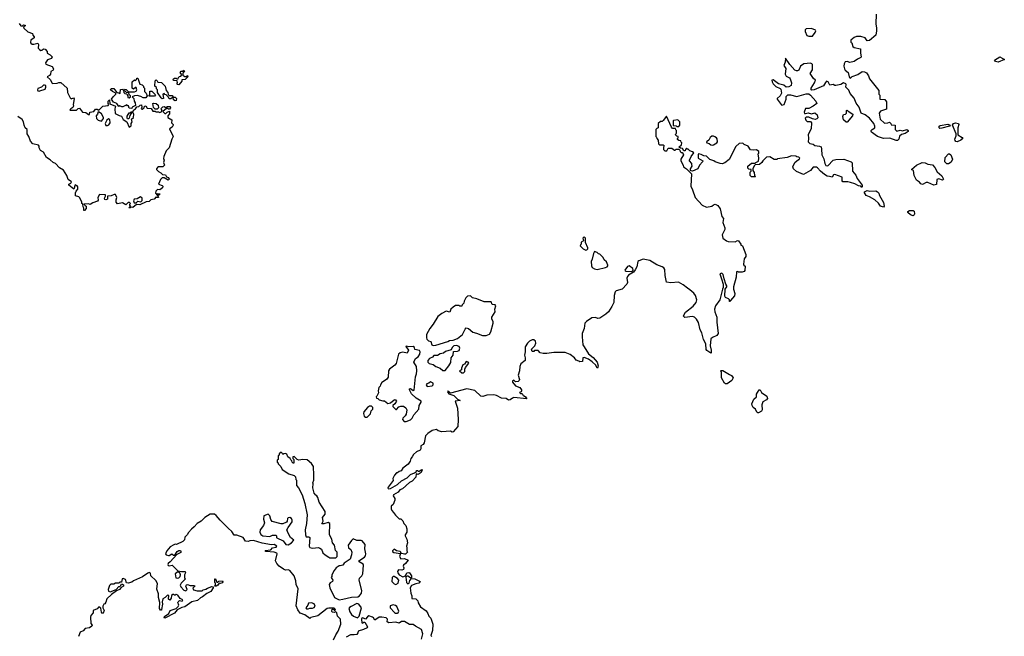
# Model space of a CAD drawing. Extents: x 2219101 to 2444320, y 201258 to 358766.
# Tile 272 of 349: x 2387072 to 2398417, y 242536 to 249642. Entities that reach past the tile are written whole.
import ezdxf

# ---------------------------------------------------------------- set-up
doc = ezdxf.new("R2010")
doc.units = 0

msp = doc.modelspace()

# ---------------------------------------------------------------- linework, layer by layer
at = {"layer": '0CON10XD'}
for points in [[(2396940, 249705), (2396938, 249595), (2396943, 249545), (2396946, 249515), (2396938, 249465), (2396865, 249401), (2396835, 249400), (2396813, 249433), (2396765, 249448), (2396715, 249448), (2396685, 249438), (2396650, 249405), (2396650, 249385), (2396660, 249375), (2396670, 249335), (2396685, 249320), (2396760, 249305), (2396760, 249255), (2396768, 249215), (2396763, 249207), (2396725, 249189), (2396685, 249159), (2396635, 249148), (2396605, 249159), (2396585, 249156), (2396571, 249135), (2396569, 249105), (2396577, 249077), (2396585, 249062), (2396619, 249035), (2396629, 248985), (2396635, 248973), (2396645, 248970), (2396664, 248986), (2396728, 249012), (2396780, 249045), (2396805, 249043), (2396828, 249028), (2396852, 248995), (2396865, 248962), (2396970, 248825), (2396970, 248785), (2396982, 248772), (2396982, 248725), (2397042, 248722), (2397058, 248695), (2397058, 248612), (2396992, 248588), (2396974, 248566), (2396986, 248495), (2397035, 248451), (2397075, 248452), (2397095, 248460), (2397110, 248445), (2397112, 248432), (2397160, 248425), (2397160, 248375), (2397178, 248358), (2397215, 248368), (2397245, 248360), (2397295, 248378), (2397310, 248365), (2397308, 248355), (2397275, 248332), (2397231, 248319), (2397211, 248299), (2397201, 248265), (2397185, 248251), (2397171, 248251), (2397098, 248278), (2397025, 248273), (2396956, 248296), (2396888, 248345), (2396883, 248355), (2396884, 248365), (2396893, 248375), (2396925, 248395), (2396926, 248415), (2396913, 248445), (2396865, 248508), (2396814, 248544), (2396766, 248566), (2396744, 248635), (2396710, 248680), (2396685, 248739), (2396642, 248792), (2396625, 248830), (2396592, 248865), (2396596, 248895), (2396590, 248905), (2396565, 248913), (2396535, 248894), (2396475, 248882), (2396465, 248882), (2396443, 248897), (2396405, 248888), (2396386, 248926), (2396368, 248932), (2396355, 248920), (2396335, 248880), (2396226, 248834), (2396195, 248830), (2396190, 248835), (2396192, 248855), (2396230, 248915), (2396240, 248945), (2396218, 248965), (2396181, 249021), (2396206, 249065), (2396207, 249125), (2396200, 249135), (2396185, 249142), (2396105, 249132), (2396070, 249105), (2396048, 249062), (2396035, 249053), (2396024, 249054), (2396005, 249062), (2395947, 249125), (2395895, 249200), (2395893, 249153), (2395878, 249115), (2395900, 249080), (2395890, 249015), (2395903, 248993), (2395941, 248971), (2395950, 248960), (2395964, 248914), (2395959, 248885), (2395935, 248869), (2395905, 248866), (2395875, 248888), (2395814, 248904), (2395755, 248948), (2395740, 248945), (2395742, 248925), (2395755, 248902), (2395785, 248872), (2395835, 248850), (2395842, 248842), (2395848, 248795), (2395834, 248766), (2395800, 248735), (2395798, 248725), (2395844, 248664), (2395855, 248658), (2395880, 248665), (2395902, 248728), (2395903, 248757), (2395923, 248777), (2395955, 248778), (2396025, 248758), (2396135, 248787), (2396165, 248788), (2396184, 248774), (2396247, 248705), (2396258, 248675), (2396216, 248644), (2396165, 248620), (2396125, 248620), (2396112, 248575), (2396115, 248560), (2396125, 248560), (2396155, 248568), (2396195, 248558), (2396235, 248568), (2396260, 248545), (2396267, 248513), (2396255, 248500), (2396236, 248494), (2396205, 248498), (2396165, 248520), (2396135, 248520), (2396122, 248508), (2396130, 248485), (2396145, 248470), (2396185, 248470), (2396197, 248455), (2396190, 248385), (2396155, 248320), (2396162, 248272), (2396158, 248235), (2396177, 248217), (2396215, 248209), (2396235, 248191), (2396286, 248186), (2396305, 248178), (2396312, 248152), (2396313, 248085), (2396339, 248039), (2396349, 247985), (2396362, 247962), (2396385, 247957), (2396445, 248023), (2396475, 248032), (2396566, 248036), (2396654, 248004), (2396663, 247993), (2396668, 247895), (2396705, 247850), (2396722, 247812), (2396778, 247735), (2396780, 247715), (2396775, 247710), (2396762, 247722), (2396735, 247728), (2396695, 247750), (2396646, 247766), (2396613, 247773), (2396555, 247772), (2396548, 247785), (2396548, 247828), (2396465, 247857), (2396450, 247855), (2396432, 247828), (2396404, 247834), (2396375, 247840), (2396345, 247857), (2396298, 247898), (2396266, 247936), (2396253, 247943), (2396215, 247942), (2396182, 247905), (2396102, 247858), (2396022, 247892), (2395988, 247925), (2395980, 247945), (2396002, 247998), (2396045, 248030), (2396055, 248030), (2396060, 248045), (2396048, 248058), (2396025, 248060), (2396015, 248070), (2395965, 248073), (2395916, 248054), (2395805, 248038), (2395795, 248030), (2395765, 248032), (2395715, 248062), (2395675, 248058), (2395634, 248016), (2395622, 247995), (2395595, 247972), (2395545, 247970), (2395535, 247960), (2395520, 247925), (2395520, 247905), (2395535, 247880), (2395540, 247845), (2395550, 247835), (2395545, 247830), (2395505, 247832), (2395490, 247845), (2395488, 247865), (2395490, 247885), (2395500, 247895), (2395500, 247915), (2395475, 247920), (2395462, 247932), (2395462, 247955), (2395505, 247988), (2395545, 247990), (2395552, 247998), (2395585, 248010), (2395590, 248045), (2395580, 248095), (2395590, 248105), (2395590, 248125), (2395562, 248142), (2395525, 248139), (2395494, 248144), (2395466, 248186), (2395420, 248205), (2395405, 248220), (2395363, 248217), (2395325, 248180), (2395245, 248032), (2395195, 247993), (2395165, 247983), (2395144, 247984), (2395085, 248003), (2395068, 248015)], [(2387065, 249597), (2387085, 249573), (2387102, 249568), (2387115, 249582), (2387135, 249580), (2387135, 249572), (2387118, 249555), (2387120, 249545), (2387165, 249503), (2387220, 249485), (2387222, 249465), (2387240, 249445), (2387238, 249435), (2387201, 249405), (2387196, 249385), (2387202, 249372), (2387215, 249362), (2387235, 249360), (2387282, 249372), (2387289, 249355), (2387286, 249315), (2387299, 249299), (2387315, 249289), (2387328, 249292), (2387345, 249307), (2387365, 249302), (2387390, 249275), (2387390, 249255), (2387425, 249238), (2387448, 249215), (2387438, 249195), (2387391, 249179), (2387370, 249145), (2387375, 249128), (2387445, 249102), (2387462, 249075), (2387459, 249061), (2387430, 249045), (2387427, 249015), (2387415, 248998), (2387390, 248985), (2387425, 248952), (2387445, 248912), (2387455, 248908), (2387505, 248910), (2387525, 248920), (2387545, 248918), (2387620, 248855), (2387622, 248805), (2387652, 248742), (2387665, 248732), (2387692, 248742), (2387699, 248729), (2387690, 248665), (2387692, 248645), (2387685, 248630), (2387660, 248615), (2387650, 248605), (2387655, 248600), (2387725, 248600), (2387745, 248618), (2387762, 248622), (2387795, 248578), (2387835, 248571), (2387865, 248550), (2387875, 248550), (2387882, 248578), (2387927, 248583), (2387945, 248612), (2387965, 248612), (2387985, 248600), (2388030, 248645), (2388090, 248655), (2388100, 248665), (2388092, 248678), (2388090, 248705), (2388108, 248718), (2388112, 248672), (2388178, 248645), (2388167, 248615), (2388172, 248562), (2388218, 248538), (2388245, 248532), (2388264, 248494), (2388308, 248465), (2388335, 248402), (2388355, 248420), (2388358, 248445), (2388370, 248465), (2388360, 248495), (2388383, 248515), (2388388, 248555), (2388378, 248568), (2388362, 248568), (2388343, 248537), (2388334, 248506), (2388325, 248500), (2388315, 248500), (2388309, 248509), (2388310, 248530), (2388335, 248570), (2388345, 248570), (2388355, 248580), (2388378, 248582), (2388382, 248598), (2388406, 248614), (2388422, 248638), (2388445, 248640), (2388462, 248658), (2388475, 248660), (2388478, 248635), (2388470, 248615), (2388485, 248610), (2388508, 248625), (2388510, 248645), (2388525, 248650), (2388542, 248622), (2388587, 248617), (2388605, 248590), (2388635, 248590), (2388645, 248582), (2388672, 248582), (2388685, 248572), (2388710, 248585), (2388710, 248605), (2388700, 248615), (2388722, 248638), (2388735, 248640), (2388755, 248630), (2388775, 248640), (2388805, 248640), (2388810, 248625), (2388798, 248612), (2388785, 248610), (2388775, 248620), (2388765, 248620), (2388720, 248585), (2388745, 248560), (2388755, 248560), (2388773, 248577), (2388798, 248588), (2388798, 248558), (2388780, 248535), (2388780, 248515), (2388825, 248490), (2388827, 248483), (2388820, 248455), (2388840, 248435), (2388842, 248425), (2388828, 248405), (2388800, 248385), (2388842, 248295), (2388826, 248265), (2388794, 248165), (2388760, 248130), (2388734, 248066), (2388731, 248041), (2388737, 248025), (2388728, 247995), (2388740, 247965), (2388722, 247948), (2388673, 247947), (2388660, 247940), (2388650, 247925), (2388650, 247915), (2388671, 247891), (2388698, 247878), (2388718, 247858), (2388753, 247853), (2388765, 247830), (2388785, 247823), (2388796, 247805), (2388784, 247794), (2388735, 247818), (2388715, 247820), (2388695, 247800), (2388673, 247745), (2388715, 247732), (2388720, 247725), (2388717, 247705), (2388685, 247682), (2388660, 247685), (2388642, 247665), (2388638, 247645), (2388655, 247620), (2388660, 247620), (2388665, 247640), (2388690, 247635), (2388675, 247620), (2388660, 247620), (2388670, 247595), (2388652, 247592), (2388645, 247600), (2388620, 247575), (2388585, 247568), (2388565, 247549), (2388528, 247542), (2388455, 247508), (2388418, 247512), (2388375, 247478), (2388355, 247480), (2388344, 247474), (2388330, 247475), (2388350, 247495), (2388340, 247505), (2388342, 247518), (2388350, 247525), (2388337, 247537), (2388323, 247537), (2388295, 247510), (2388255, 247530), (2388201, 247521), (2388185, 247540), (2388183, 247565), (2388192, 247595), (2388175, 247626), (2388162, 247628), (2388125, 247612), (2388082, 247608), (2388082, 247575), (2388065, 247568), (2388055, 247570), (2388050, 247585), (2388062, 247608), (2388060, 247625), (2387993, 247627), (2387973, 247595), (2387978, 247562), (2387968, 247552), (2387915, 247532), (2387885, 247512), (2387865, 247520), (2387812, 247518), (2387825, 247500), (2387840, 247495), (2387840, 247465), (2387820, 247445), (2387810, 247445), (2387812, 247472), (2387802, 247485), (2387800, 247515), (2387790, 247525), (2387790, 247545), (2387762, 247595), (2387755, 247602), (2387714, 247614), (2387714, 247646), (2387722, 247668), (2387742, 247688), (2387742, 247715), (2387735, 247728), (2387712, 247738), (2387695, 247690), (2387640, 247735), (2387640, 247745), (2387663, 247757), (2387670, 247775), (2387629, 247799), (2387616, 247845), (2387578, 247908), (2387532, 247935), (2387484, 247985), (2387458, 247998), (2387425, 248029), (2387380, 248055), (2387346, 248116), (2387313, 248135), (2387298, 248165), (2387297, 248185), (2387288, 248195), (2387225, 248212), (2387195, 248242), (2387177, 248295), (2387158, 248325), (2387157, 248375), (2387136, 248396), (2387124, 248425), (2387117, 248467), (2387101, 248491), (2387052, 248525)], [(2396165, 249452), (2396205, 249454), (2396239, 249495), (2396247, 249515), (2396242, 249522), (2396195, 249541), (2396133, 249537), (2396124, 249525), (2396124, 249506), (2396142, 249462), (2396165, 249452)], [(2398345, 249154), (2398315, 249162), (2398304, 249176), (2398365, 249214), (2398417, 249185), (2398345, 249154)], [(2388905, 248890), (2388890, 248895), (2388882, 248905), (2388890, 248915), (2388888, 248938), (2388845, 248940), (2388840, 248955), (2388855, 248970), (2388875, 248970), (2388885, 248960), (2388898, 248962), (2388902, 248978), (2388912, 248988), (2388928, 248992), (2388940, 249005), (2388920, 249035), (2388932, 249048), (2388955, 249050), (2388965, 249060), (2388970, 249045), (2388950, 249025), (2388952, 249002), (2388975, 248988), (2388992, 248988), (2389005, 249000), (2389010, 248985), (2388978, 248952), (2388942, 248948), (2388940, 248935), (2388905, 248890)], [(2388365, 248620), (2388332, 248622), (2388325, 248650), (2388315, 248650), (2388305, 248660), (2388262, 248638), (2388248, 248638), (2388225, 248650), (2388215, 248640), (2388192, 248675), (2388152, 248692), (2388130, 248725), (2388148, 248755), (2388180, 248785), (2388180, 248795), (2388140, 248815), (2388120, 248835), (2388125, 248850), (2388155, 248850), (2388192, 248802), (2388215, 248800), (2388225, 248790), (2388230, 248795), (2388233, 248837), (2388255, 248840), (2388270, 248825), (2388272, 248802), (2388283, 248793), (2388308, 248788), (2388310, 248775), (2388320, 248765), (2388320, 248745), (2388335, 248740), (2388350, 248755), (2388350, 248765), (2388332, 248782), (2388328, 248798), (2388302, 248802), (2388282, 248822), (2388280, 248835), (2388285, 248840), (2388298, 248838), (2388325, 248810), (2388395, 248812), (2388415, 248820), (2388420, 248835), (2388415, 248860), (2388405, 248860), (2388385, 248840), (2388370, 248855), (2388370, 248925), (2388395, 248950), (2388408, 248942), (2388418, 248952), (2388422, 248968), (2388435, 248970), (2388455, 248900), (2388485, 248890), (2388498, 248878), (2388500, 248865), (2388510, 248855), (2388510, 248815), (2388530, 248795), (2388540, 248765), (2388525, 248740), (2388495, 248740), (2388467, 248757), (2388425, 248767), (2388394, 248766), (2388370, 248755), (2388387, 248735), (2388390, 248705), (2388402, 248685), (2388408, 248652), (2388370, 248635), (2388365, 248620)], [(2388865, 248708), (2388845, 248720), (2388840, 248750), (2388815, 248730), (2388795, 248730), (2388788, 248748), (2388758, 248778), (2388745, 248780), (2388735, 248790), (2388720, 248785), (2388730, 248735), (2388715, 248732), (2388702, 248742), (2388660, 248805), (2388660, 248835), (2388650, 248845), (2388650, 248860), (2388630, 248875), (2388632, 248938), (2388645, 248950), (2388658, 248938), (2388662, 248922), (2388705, 248920), (2388748, 248878), (2388760, 248825), (2388780, 248805), (2388782, 248782), (2388795, 248770), (2388828, 248768), (2388840, 248750), (2388865, 248750), (2388880, 248735), (2388875, 248710), (2388865, 248708)], [(2387295, 248818), (2387305, 248823), (2387365, 248840), (2387374, 248864), (2387372, 248882), (2387359, 248889), (2387345, 248886), (2387325, 248863), (2387282, 248848), (2387277, 248835), (2387281, 248821), (2387295, 248818)], [(2388625, 248760), (2388562, 248762), (2388570, 248775), (2388572, 248818), (2388595, 248820), (2388638, 248778), (2388625, 248760)], [(2388655, 248610), (2388635, 248610), (2388612, 248632), (2388608, 248675), (2388615, 248682), (2388645, 248678), (2388667, 248657), (2388672, 248628), (2388655, 248610)], [(2388015, 248473), (2388038, 248502), (2388038, 248515), (2388016, 248556), (2387988, 248578), (2387975, 248580), (2387970, 248555), (2387954, 248536), (2387957, 248505), (2387978, 248485), (2388015, 248473)], [(2396605, 248460), (2396595, 248462), (2396565, 248490), (2396558, 248525), (2396562, 248548), (2396587, 248553), (2396600, 248565), (2396600, 248595), (2396605, 248600), (2396617, 248587), (2396672, 248555), (2396668, 248535), (2396605, 248460)], [(2388065, 248422), (2388085, 248423), (2388100, 248430), (2388113, 248455), (2388112, 248492), (2388095, 248500), (2388076, 248484), (2388056, 248445), (2388065, 248422)], [(2395068, 248015), (2395025, 248033), (2394985, 248069), (2394955, 248073), (2394925, 248090), (2394892, 248098), (2394888, 248085), (2394891, 248045), (2394942, 248015), (2394940, 248005), (2394904, 247965), (2394887, 247923), (2394825, 247896), (2394809, 247899), (2394802, 247905), (2394802, 247925), (2394819, 247955), (2394818, 247975), (2394816, 247986), (2394791, 248015), (2394791, 248025), (2394807, 248065), (2394838, 248108), (2394825, 248120), (2394792, 248132), (2394775, 248150), (2394765, 248150), (2394755, 248160), (2394742, 248148), (2394738, 248132), (2394725, 248130), (2394708, 248158), (2394685, 248160), (2394672, 248172), (2394672, 248178), (2394698, 248202), (2394700, 248225), (2394692, 248232), (2394688, 248248), (2394665, 248250), (2394652, 248262), (2394650, 248275), (2394658, 248282), (2394660, 248295), (2394645, 248300), (2394630, 248315), (2394632, 248328), (2394640, 248335), (2394640, 248365), (2394632, 248372), (2394628, 248388), (2394595, 248390), (2394582, 248402), (2394525, 248530), (2394488, 248482), (2394475, 248470), (2394455, 248470), (2394430, 248445), (2394430, 248395), (2394412, 248388), (2394400, 248375), (2394400, 248295), (2394408, 248288), (2394412, 248272), (2394430, 248255), (2394432, 248212), (2394445, 248200), (2394485, 248200), (2394498, 248188), (2394490, 248175), (2394490, 248145), (2394505, 248130), (2394528, 248132), (2394545, 248160), (2394585, 248160), (2394615, 248140), (2394625, 248140), (2394635, 248150), (2394665, 248150), (2394678, 248138), (2394682, 248122), (2394692, 248112), (2394705, 248110), (2394718, 248098), (2394720, 248085), (2394690, 248035), (2394690, 248015), (2394717, 247967), (2394720, 247945), (2394755, 247922), (2394811, 247865), (2394804, 247725), (2394825, 247682), (2394853, 247595), (2394935, 247503), (2394985, 247482), (2395047, 247493), (2395065, 247510), (2395085, 247518), (2395115, 247500), (2395142, 247462), (2395163, 247373), (2395182, 247352), (2395174, 247304), (2395198, 247245), (2395198, 247225), (2395167, 247163), (2395172, 247125), (2395214, 247094), (2395235, 247088), (2395315, 247082), (2395344, 247096), (2395355, 247092), (2395380, 247055), (2395382, 247042), (2395400, 247035), (2395440, 246935), (2395440, 246915), (2395421, 246885), (2395410, 246825), (2395414, 246814), (2395432, 246802), (2395428, 246752), (2395418, 246742), (2395395, 246732), (2395355, 246732), (2395345, 246740), (2395330, 246735), (2395326, 246674), (2395296, 246565), (2395297, 246535), (2395311, 246485), (2395309, 246461), (2395262, 246408), (2395260, 246395), (2395250, 246395), (2395250, 246415), (2395240, 246425), (2395205, 246440), (2395198, 246458), (2395202, 246535), (2395220, 246565), (2395220, 246575), (2395208, 246595), (2395188, 246655), (2395176, 246706), (2395162, 246722), (2395140, 246715), (2395157, 246657), (2395178, 246595), (2395178, 246555), (2395168, 246535), (2395140, 246415), (2395090, 246345), (2395077, 246305), (2395081, 246275), (2395104, 246214), (2395103, 246155), (2395118, 246025), (2395106, 246004), (2395055, 245981), (2395037, 245965), (2395027, 245885), (2395040, 245835), (2395040, 245805), (2395035, 245800), (2394990, 245830), (2394981, 245841), (2394979, 245905), (2394951, 245955), (2394932, 246035), (2394912, 246068), (2394894, 246154), (2394871, 246191), (2394848, 246215), (2394825, 246223), (2394735, 246212), (2394722, 246225), (2394727, 246243), (2394745, 246270), (2394831, 246339), (2394866, 246384), (2394873, 246415), (2394857, 246465), (2394840, 246490), (2394795, 246530), (2394765, 246547), (2394718, 246588), (2394663, 246617), (2394575, 246610), (2394526, 246616), (2394509, 246695), (2394504, 246765), (2394495, 246782), (2394476, 246796), (2394415, 246818), (2394333, 246867), (2394255, 246881), (2394206, 246864), (2394196, 246854), (2394182, 246795), (2394165, 246760), (2394145, 246734), (2394085, 246697), (2394076, 246684), (2394068, 246665), (2394077, 246615), (2394067, 246593), (2394012, 246538), (2393944, 246516), (2393933, 246505), (2393921, 246465), (2393918, 246385), (2393895, 246337), (2393855, 246275), (2393825, 246248), (2393755, 246203), (2393735, 246198), (2393705, 246210), (2393665, 246208), (2393604, 246166), (2393582, 246145), (2393577, 246085), (2393554, 246025), (2393551, 245989), (2393560, 245895), (2393575, 245872), (2393625, 245792), (2393678, 245748), (2393725, 245694), (2393736, 245655), (2393735, 245638), (2393725, 245627), (2393710, 245660), (2393668, 245698), (2393625, 245730), (2393575, 245751), (2393562, 245745), (2393558, 245705), (2393525, 245698), (2393515, 245708), (2393485, 245718), (2393463, 245745), (2393415, 245782), (2393356, 245806), (2393225, 245808), (2393145, 245794), (2393104, 245794), (2393070, 245805), (2393045, 245830), (2393005, 245830), (2392995, 245820), (2392975, 245820), (2392970, 245845), (2393008, 245882), (2393020, 245915), (2393017, 245937), (2392995, 245952), (2392975, 245952), (2392945, 245938), (2392924, 245916), (2392898, 245872), (2392898, 245815), (2392888, 245775), (2392898, 245745), (2392897, 245713), (2392848, 245675), (2392834, 245646), (2392830, 245595), (2392814, 245545), (2392830, 245495), (2392827, 245485), (2392815, 245472), (2392785, 245470), (2392765, 245490), (2392750, 245475), (2392750, 245465), (2392785, 245422), (2392835, 245402), (2392852, 245375), (2392852, 245365), (2392850, 245355), (2392832, 245345), (2392842, 245335), (2392863, 245333), (2392873, 245313), (2392883, 245307), (2392901, 245295), (2392917, 245273), (2392765, 245287), (2392749, 245281), (2392725, 245261), (2392705, 245257), (2392678, 245278), (2392625, 245282), (2392565, 245312), (2392535, 245321), (2392454, 245316), (2392409, 245301), (2392385, 245304), (2392315, 245370), (2392225, 245389), (2392035, 245340), (2392018, 245358), (2392005, 245360), (2392000, 245355), (2392015, 245330), (2392075, 245313), (2392118, 245268), (2392146, 245255), (2392088, 245245), (2392117, 245165), (2392126, 245035), (2392120, 244955), (2392095, 244922), (2392065, 244892), (2392055, 244890), (2392035, 244900), (2391937, 244893), (2391895, 244903), (2391875, 244918), (2391825, 244907), (2391775, 244872), (2391748, 244845), (2391733, 244767), (2391720, 244745), (2391695, 244730), (2391693, 244697), (2391685, 244680), (2391645, 244662), (2391609, 244631), (2391596, 244604), (2391578, 244585), (2391570, 244555), (2391549, 244521), (2391487, 244473), (2391466, 244444), (2391443, 244437), (2391425, 244420), (2391415, 244420), (2391390, 244395), (2391372, 244355), (2391375, 244330), (2391317, 244255), (2391314, 244244), (2391320, 244235), (2391345, 244238), (2391426, 244284), (2391473, 244327), (2391537, 244363), (2391575, 244401), (2391620, 244420), (2391643, 244437), (2391645, 244446), (2391655, 244449), (2391665, 244440), (2391675, 244440), (2391705, 244458), (2391710, 244455), (2391696, 244424), (2391675, 244407), (2391662, 244402), (2391642, 244408), (2391635, 244370), (2391595, 244326), (2391562, 244308), (2391483, 244237), (2391454, 244226), (2391432, 244198), (2391380, 244165), (2391374, 244155), (2391393, 244123), (2391393, 244105), (2391376, 244054), (2391352, 244035), (2391352, 244005), (2391358, 243985), (2391380, 243965), (2391401, 243931), (2391445, 243890), (2391465, 243890), (2391486, 243866), (2391500, 243835), (2391520, 243815), (2391532, 243775), (2391533, 243735), (2391513, 243705), (2391513, 243695), (2391532, 243655), (2391540, 243615), (2391527, 243575), (2391533, 243555), (2391531, 243521), (2391540, 243505), (2391516, 243484), (2391505, 243483), (2391475, 243492), (2391460, 243490), (2391462, 243505), (2391455, 243512), (2391415, 243523), (2391385, 243540), (2391367, 243523), (2391367, 243515), (2391383, 243503), (2391460, 243490), (2391448, 243455), (2391465, 243430), (2391505, 243433), (2391550, 243415), (2391518, 243375), (2391493, 243355), (2391490, 243345), (2391498, 243325), (2391494, 243306), (2391475, 243299), (2391435, 243303), (2391426, 243285), (2391429, 243269), (2391445, 243246), (2391485, 243222), (2391517, 243233), (2391532, 243268), (2391555, 243272), (2391565, 243268), (2391587, 243235), (2391588, 243212), (2391575, 243210), (2391545, 243231), (2391531, 243229), (2391522, 243218), (2391530, 243155), (2391545, 243140), (2391561, 243149), (2391569, 243181), (2391588, 243202), (2391625, 243200), (2391688, 243168), (2391672, 243148), (2391635, 243142), (2391585, 243122), (2391572, 243095), (2391578, 243035), (2391592, 243002), (2391592, 242972), (2391635, 242970), (2391648, 242958)], [(2394665, 248410), (2394680, 248425), (2394680, 248465), (2394655, 248490), (2394605, 248480), (2394600, 248475), (2394602, 248422), (2394635, 248420), (2394645, 248410), (2394665, 248410)], [(2397875, 248233), (2397857, 248237), (2397851, 248251), (2397848, 248265), (2397862, 248305), (2397863, 248325), (2397819, 248425), (2397831, 248445), (2397855, 248452), (2397888, 248445), (2397891, 248435), (2397883, 248395), (2397880, 248315), (2397932, 248285), (2397938, 248275), (2397916, 248254), (2397875, 248233)], [(2397675, 248389), (2397667, 248395), (2397666, 248414), (2397678, 248422), (2397765, 248439), (2397791, 248425), (2397785, 248415), (2397695, 248392), (2397675, 248389)], [(2395055, 248197), (2395065, 248202), (2395106, 248225), (2395111, 248235), (2395108, 248268), (2395102, 248282), (2395083, 248293), (2395065, 248300), (2395045, 248299), (2395027, 248285), (2395013, 248255), (2394984, 248234), (2394988, 248225), (2395016, 248216), (2395035, 248200), (2395055, 248197)], [(2397605, 247736), (2397534, 247766), (2397515, 247767), (2397475, 247742), (2397455, 247750), (2397439, 247769), (2397405, 247792), (2397378, 247845), (2397370, 247905), (2397352, 247912), (2397352, 247918), (2397405, 247964), (2397472, 247995), (2397505, 247994), (2397535, 247976), (2397588, 247968), (2397615, 247940), (2397645, 247890), (2397695, 247842), (2397717, 247805), (2397705, 247792), (2397663, 247807), (2397641, 247799), (2397635, 247743), (2397605, 247736)], [(2397775, 247982), (2397753, 247983), (2397730, 248005), (2397737, 248055), (2397772, 248095), (2397785, 248098), (2397800, 248085), (2397818, 248035), (2397805, 248000), (2397775, 247982)], [(2397025, 247482), (2396990, 247495), (2396969, 247529), (2396925, 247568), (2396865, 247602), (2396825, 247618), (2396803, 247653), (2396805, 247660), (2396835, 247672), (2396866, 247666), (2396935, 247669), (2396957, 247657), (2396972, 247645), (2396980, 247615), (2397026, 247536), (2397032, 247495), (2397025, 247482)], [(2388415, 247530), (2388435, 247550), (2388468, 247542), (2388482, 247558), (2388482, 247585), (2388465, 247599), (2388425, 247578), (2388392, 247575), (2388382, 247555), (2388392, 247532), (2388415, 247530)], [(2397365, 247382), (2397335, 247392), (2397305, 247420), (2397305, 247430), (2397325, 247442), (2397368, 247445), (2397377, 247435), (2397382, 247405), (2397378, 247392), (2397365, 247382)], [(2393595, 246988), (2393605, 246990), (2393617, 247003), (2393618, 247015), (2393590, 247075), (2393590, 247125), (2393575, 247140), (2393560, 247125), (2393570, 247095), (2393542, 247078), (2393540, 247055), (2393532, 247048), (2393530, 247035), (2393563, 247003), (2393595, 246988)], [(2393725, 246764), (2393820, 246785), (2393840, 246795), (2393850, 246805), (2393850, 246815), (2393835, 246850), (2393808, 246875), (2393795, 246900), (2393755, 246940), (2393740, 246945), (2393725, 246960), (2393695, 246970), (2393683, 246947), (2393669, 246881), (2393658, 246855), (2393660, 246805), (2393670, 246785), (2393695, 246770), (2393725, 246764)], [(2394125, 246740), (2394140, 246755), (2394138, 246775), (2394096, 246806), (2394075, 246797), (2394044, 246755), (2394047, 246747), (2394055, 246744), (2394125, 246740)], [(2391835, 245888), (2391865, 245892), (2392005, 245933), (2392025, 245947), (2392065, 245951), (2392115, 245969), (2392173, 246015), (2392203, 246077), (2392215, 246090), (2392245, 246082), (2392295, 246040), (2392335, 246031), (2392404, 246004), (2392446, 246004), (2392485, 246020), (2392499, 246045), (2392528, 246145), (2392528, 246165), (2392513, 246193), (2392512, 246215), (2392550, 246275), (2392548, 246305), (2392557, 246345), (2392550, 246355), (2392515, 246360), (2392505, 246390), (2392425, 246389), (2392340, 246425), (2392288, 246438), (2392265, 246460), (2392233, 246457), (2392213, 246437), (2392193, 246397), (2392190, 246375), (2392170, 246355), (2392165, 246340), (2392145, 246340), (2392135, 246350), (2392093, 246347), (2392065, 246330), (2392040, 246305), (2392030, 246270), (2391985, 246282), (2391935, 246257), (2391888, 246222), (2391836, 246134), (2391797, 246085), (2391760, 246015), (2391758, 245975), (2391762, 245962), (2391782, 245942), (2391810, 245935), (2391820, 245895), (2391835, 245888)], [(2391525, 245012), (2391575, 245032), (2391595, 245052), (2391613, 245087), (2391670, 245155), (2391674, 245196), (2391697, 245235), (2391696, 245246), (2391641, 245280), (2391585, 245330), (2391564, 245375), (2391565, 245390), (2391575, 245393), (2391605, 245368), (2391616, 245374), (2391632, 245525), (2391645, 245560), (2391649, 245595), (2391644, 245645), (2391614, 245695), (2391632, 245738), (2391663, 245757), (2391682, 245788), (2391688, 245815), (2391679, 245829), (2391625, 245842), (2391620, 245865), (2391605, 245878), (2391555, 245872), (2391525, 245880), (2391522, 245875), (2391551, 245835), (2391535, 245798), (2391485, 245811), (2391456, 245804), (2391435, 245788), (2391410, 245680), (2391395, 245660), (2391332, 245615), (2391322, 245595), (2391316, 245524), (2391297, 245495), (2391245, 245462), (2391228, 245435), (2391225, 245420), (2391212, 245405), (2391202, 245365), (2391207, 245343), (2391188, 245302), (2391180, 245295), (2391182, 245282), (2391198, 245278), (2391213, 245263), (2391255, 245250), (2391275, 245250), (2391315, 245220), (2391345, 245228), (2391385, 245262), (2391400, 245265), (2391412, 245245), (2391396, 245214), (2391370, 245195), (2391370, 245185), (2391405, 245150), (2391415, 245150), (2391439, 245181), (2391462, 245188), (2391495, 245187), (2391520, 245170), (2391534, 245145), (2391524, 245095), (2391514, 245076), (2391485, 245050), (2391482, 245035), (2391503, 245013), (2391525, 245012)], [(2391948, 245598), (2391975, 245601), (2392018, 245652), (2392039, 245691), (2392043, 245745), (2392068, 245775), (2392071, 245819), (2392115, 245823), (2392135, 245831), (2392145, 245855), (2392135, 245876), (2392105, 245886), (2392075, 245882), (2392056, 245865), (2392044, 245836), (2391980, 245820), (2391955, 245798), (2391917, 245793), (2391885, 245771), (2391845, 245771), (2391827, 245753), (2391793, 245737), (2391773, 245715), (2391776, 245695), (2391790, 245680), (2391835, 245670), (2391865, 245645), (2391917, 245625), (2391948, 245598)], [(2392185, 245573), (2392202, 245588), (2392201, 245615), (2392208, 245635), (2392247, 245683), (2392240, 245695), (2392215, 245702), (2392198, 245672), (2392177, 245663), (2392162, 245625), (2392162, 245608), (2392140, 245595), (2392165, 245574), (2392185, 245573)], [(2395225, 245444), (2395204, 245444), (2395192, 245452), (2395160, 245515), (2395158, 245575), (2395150, 245595), (2395155, 245600), (2395175, 245598), (2395252, 245555), (2395275, 245540), (2395291, 245515), (2395279, 245485), (2395225, 245444)], [(2391767, 245417), (2391825, 245424), (2391837, 245435), (2391836, 245455), (2391805, 245468), (2391785, 245452), (2391762, 245445), (2391757, 245435), (2391767, 245417)], [(2395575, 245110), (2395565, 245118), (2395550, 245155), (2395524, 245174), (2395510, 245195), (2395509, 245215), (2395529, 245271), (2395560, 245295), (2395563, 245325), (2395574, 245346), (2395594, 245376), (2395605, 245378), (2395620, 245345), (2395682, 245305), (2395687, 245275), (2395675, 245260), (2395633, 245237), (2395622, 245205), (2395628, 245145), (2395618, 245132), (2395585, 245113), (2395575, 245110)], [(2391055, 245060), (2391075, 245062), (2391115, 245100), (2391120, 245135), (2391140, 245155), (2391140, 245175), (2391125, 245190), (2391103, 245187), (2391080, 245175), (2391038, 245122), (2391032, 245105), (2391043, 245073), (2391055, 245060)], [(2390715, 243440), (2390730, 243455), (2390730, 243505), (2390712, 243525), (2390698, 243585), (2390678, 243615), (2390668, 243655), (2390643, 243705), (2390646, 243835), (2390625, 243848), (2390575, 243832), (2390553, 243833), (2390568, 243865), (2390562, 243905), (2390591, 243945), (2390593, 243973), (2390521, 244081), (2390508, 244135), (2390496, 244156), (2390484, 244164), (2390466, 244186), (2390448, 244248), (2390452, 244295), (2390448, 244305), (2390460, 244335), (2390462, 244395), (2390458, 244495), (2390435, 244528), (2390385, 244570), (2390335, 244573), (2390288, 244568), (2390270, 244575), (2390235, 244608), (2390220, 244605), (2390220, 244585), (2390230, 244575), (2390230, 244530), (2390225, 244530), (2390210, 244545), (2390208, 244558), (2390195, 244570), (2390190, 244585), (2390160, 244605), (2390150, 244635), (2390135, 244642), (2390115, 244640), (2390105, 244630), (2390098, 244648), (2390085, 244660), (2390062, 244638), (2390060, 244625), (2390050, 244615), (2390050, 244575), (2390040, 244565), (2390040, 244545), (2390050, 244535), (2390050, 244525), (2390080, 244495), (2390095, 244460), (2390175, 244410), (2390235, 244390), (2390250, 244375), (2390254, 244344), (2390260, 244335), (2390263, 244275), (2390286, 244246), (2390327, 244165), (2390357, 244065), (2390383, 243935), (2390377, 243835), (2390360, 243765), (2390364, 243706), (2390372, 243682), (2390405, 243682), (2390416, 243676), (2390408, 243575), (2390415, 243560), (2390445, 243552), (2390515, 243558), (2390532, 243552), (2390550, 243540), (2390565, 243500), (2390590, 243475), (2390635, 243448), (2390645, 243442), (2390715, 243440)], [(2390686, 242495), (2390714, 242555), (2390743, 242595), (2390772, 242678), (2390770, 242735), (2390735, 242770), (2390728, 242805), (2390715, 242820), (2390695, 242812), (2390672, 242815), (2390668, 242825), (2390672, 242848), (2390688, 242848), (2390705, 242830), (2390710, 242845), (2390702, 242852), (2390695, 242860), (2390635, 242862), (2390615, 242858), (2390506, 242774), (2390428, 242752), (2390415, 242740), (2390358, 242785), (2390304, 242804), (2390275, 242840), (2390257, 242887), (2390280, 243085), (2390258, 243135), (2390252, 243175), (2390233, 243235), (2390186, 243296), (2390165, 243302), (2390135, 243300), (2390110, 243310), (2390063, 243343), (2390034, 243375), (2390018, 243405), (2390038, 243485), (2390034, 243494), (2390005, 243506), (2389910, 243515), (2389900, 243525), (2389965, 243533), (2389986, 243554), (2390028, 243565), (2390036, 243576), (2390005, 243594), (2389975, 243592), (2389865, 243609), (2389765, 243639), (2389724, 243636), (2389705, 243628), (2389675, 243632), (2389648, 243675), (2389575, 243702), (2389545, 243700), (2389517, 243745), (2389474, 243784), (2389383, 243873), (2389335, 243930), (2389315, 243942), (2389265, 243942), (2389205, 243907), (2389162, 243865), (2389117, 243835), (2389084, 243796), (2389050, 243770), (2389016, 243734), (2389002, 243705), (2388975, 243680), (2388972, 243648), (2388953, 243627), (2388877, 243593), (2388865, 243598), (2388848, 243592), (2388805, 243568), (2388769, 243521), (2388752, 243485), (2388758, 243475), (2388785, 243466), (2388795, 243466), (2388825, 243486), (2388845, 243472), (2388858, 243472), (2388887, 243515), (2388905, 243526), (2388924, 243524), (2388930, 243515), (2388928, 243502), (2388881, 243479), (2388806, 243394), (2388781, 243375), (2388779, 243365), (2388784, 243354), (2388795, 243348), (2388830, 243355), (2388895, 243290), (2388935, 243282), (2388980, 243285), (2388982, 243268), (2388970, 243245), (2388970, 243215), (2388978, 243195), (2388933, 243147), (2388922, 243125), (2388927, 243105), (2388965, 243068), (2388985, 243060), (2389000, 243075), (2388988, 243115), (2388995, 243128), (2389005, 243132), (2389037, 243123), (2389085, 243120), (2389090, 243115), (2389068, 243092), (2389075, 243070), (2389118, 243062), (2389175, 243060), (2389185, 243070), (2389215, 243078), (2389235, 243092), (2389285, 243110), (2389300, 243105), (2389303, 243095), (2389275, 243051), (2389229, 243031), (2389179, 242991), (2389155, 242981), (2389122, 242948), (2389055, 242933), (2388975, 242876), (2388941, 242869), (2388887, 242843), (2388855, 242802), (2388744, 242744), (2388738, 242748), (2388740, 242765), (2388789, 242801), (2388805, 242832), (2388875, 242856), (2388900, 242880), (2388906, 242895), (2388894, 242924), (2388898, 242935), (2388915, 242948), (2388945, 242940), (2388950, 242955), (2388921, 242971), (2388895, 243012), (2388875, 243020), (2388865, 243010), (2388855, 243010), (2388848, 243018), (2388835, 243020), (2388820, 243005), (2388817, 242975), (2388804, 242954), (2388788, 242965), (2388790, 243005), (2388775, 243010), (2388750, 242985), (2388721, 242969), (2388713, 242933), (2388717, 242905), (2388708, 242845), (2388705, 242838), (2388695, 242838), (2388682, 242855), (2388688, 242925), (2388672, 242985), (2388672, 243025), (2388651, 243079), (2388661, 243145), (2388639, 243179), (2388582, 243232), (2388578, 243265), (2388565, 243270), (2388548, 243265), (2388488, 243222), (2388383, 243177), (2388365, 243162), (2388322, 243148), (2388302, 243152), (2388290, 243190), (2388265, 243202), (2388253, 243197), (2388245, 243160), (2388225, 243160), (2388215, 243150), (2388175, 243150), (2388155, 243138), (2388122, 243138), (2388107, 243123), (2388090, 243075), (2388095, 243057), (2388115, 243049), (2388183, 243077), (2388215, 243110), (2388225, 243110), (2388238, 243122), (2388245, 243140), (2388258, 243138), (2388268, 243128), (2388270, 243115), (2388242, 243098), (2388222, 243075), (2388189, 243061), (2388131, 243019), (2388075, 242968), (2388065, 242930), (2388055, 242912), (2388040, 242905), (2388031, 242885), (2388031, 242865), (2388044, 242835), (2388035, 242802), (2388025, 242801), (2388014, 242815), (2388009, 242859), (2387985, 242877), (2387965, 242852), (2387920, 242835), (2387920, 242805), (2387893, 242775), (2387888, 242755), (2387892, 242685), (2387908, 242665), (2387904, 242655), (2387875, 242635), (2387828, 242625), (2387805, 242601), (2387768, 242585), (2387750, 242535)], [(2390165, 243592), (2390203, 243615), (2390230, 243645), (2390194, 243674), (2390164, 243725), (2390151, 243765), (2390165, 243792), (2390213, 243855), (2390212, 243875), (2390202, 243895), (2390185, 243906), (2390165, 243903), (2390156, 243894), (2390153, 243865), (2390145, 243853), (2390105, 243832), (2390085, 243832), (2389981, 243861), (2389964, 243884), (2389956, 243926), (2389935, 243942), (2389887, 243923), (2389880, 243885), (2389893, 243843), (2389881, 243815), (2389843, 243765), (2389840, 243735), (2389851, 243711), (2389875, 243696), (2389955, 243686), (2389985, 243700), (2390025, 243702), (2390032, 243695), (2390030, 243675), (2390035, 243670), (2390107, 243637), (2390137, 243595), (2390165, 243592)], [(2390755, 242957), (2390795, 242963), (2390894, 242986), (2390967, 242993), (2390987, 243003), (2391011, 243035), (2391016, 243066), (2390984, 243185), (2390989, 243205), (2391016, 243234), (2391026, 243256), (2391033, 243355), (2391028, 243368), (2390982, 243395), (2390978, 243405), (2391045, 243448), (2391058, 243465), (2391060, 243485), (2391050, 243545), (2391053, 243595), (2391018, 243635), (2391005, 243640), (2390955, 243641), (2390915, 243658), (2390895, 243640), (2390858, 243585), (2390862, 243555), (2390888, 243535), (2390898, 243505), (2390897, 243475), (2390880, 243425), (2390812, 243378), (2390795, 243358), (2390765, 243348), (2390755, 243350), (2390718, 243325), (2390694, 243296), (2390670, 243245), (2390670, 243225), (2390662, 243215), (2390682, 243185), (2390675, 243168), (2390648, 243152), (2390638, 243135), (2390647, 243095), (2390698, 242985), (2390755, 242957)], [(2388885, 243207), (2388905, 243211), (2388920, 243225), (2388924, 243245), (2388917, 243267), (2388895, 243280), (2388862, 243258), (2388871, 243211), (2388885, 243207)], [(2391405, 243134), (2391431, 243149), (2391442, 243185), (2391425, 243203), (2391385, 243227), (2391375, 243227), (2391364, 243215), (2391359, 243169), (2391385, 243142), (2391405, 243134)], [(2389335, 243113), (2389320, 243115), (2389328, 243135), (2389328, 243148), (2389320, 243155), (2389322, 243198), (2389328, 243198), (2389345, 243160), (2389355, 243160), (2389365, 243170), (2389410, 243175), (2389412, 243165), (2389405, 243153), (2389385, 243144), (2389372, 243148), (2389356, 243125), (2389335, 243113)], [(2390375, 242852), (2390395, 242853), (2390415, 242860), (2390445, 242859), (2390465, 242867), (2390477, 242885), (2390465, 242910), (2390433, 242923), (2390401, 242919), (2390393, 242895), (2390368, 242865), (2390375, 242852)], [(2390965, 242750), (2390982, 242768), (2391009, 242865), (2390978, 242908), (2390955, 242916), (2390890, 242880), (2390872, 242868), (2390866, 242855), (2390877, 242817), (2390897, 242787), (2390919, 242769), (2390965, 242750)], [(2391425, 242802), (2391434, 242806), (2391441, 242825), (2391419, 242879), (2391402, 242892), (2391375, 242900), (2391342, 242888), (2391341, 242865), (2391391, 242811), (2391403, 242803), (2391425, 242802)], [(2391648, 242958), (2391660, 242945), (2391662, 242922), (2391690, 242875), (2391755, 242830), (2391775, 242800), (2391785, 242770), (2391810, 242745), (2391832, 242675), (2391828, 242605), (2391810, 242545), (2391820, 242535)], [(2391702, 242505), (2391718, 242565), (2391702, 242615), (2391632, 242652), (2391605, 242672), (2391564, 242674), (2391505, 242708), (2391473, 242707), (2391445, 242688), (2391405, 242698), (2391325, 242692), (2391308, 242705), (2391310, 242735), (2391295, 242750), (2391245, 242758), (2391213, 242757), (2391165, 242722), (2391150, 242750), (2391138, 242758), (2391095, 242771), (2391078, 242762), (2391055, 242733), (2391025, 242748), (2391014, 242746), (2391010, 242735), (2391015, 242690), (2391025, 242688), (2391039, 242701), (2391050, 242700), (2391080, 242645), (2391076, 242634), (2391035, 242613), (2390973, 242597), (2390970, 242575), (2390955, 242559), (2390927, 242553), (2390885, 242554), (2390834, 242526)]]:
    msp.add_lwpolyline(points, dxfattribs=at)

doc.saveas('drawing.dxf')
